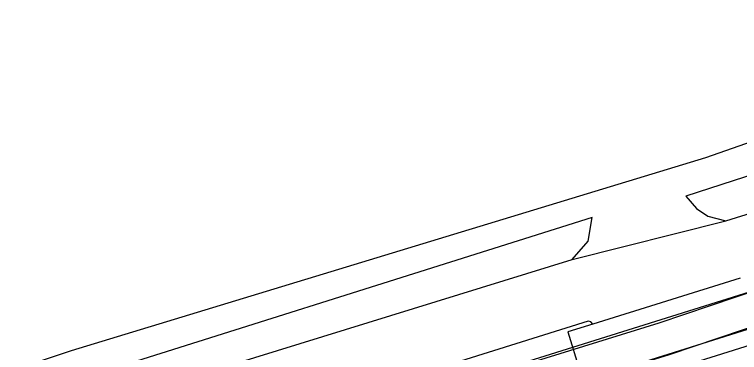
# Model space of a CAD drawing. Extents: x -263423 to -261326, y -1240067 to -1237864.
# Drawn here: x -263189.6 to -263117.4, y -1238867.8 to -1238834.2 of the extents above; entities that cross this region are included whole.
import ezdxf

# ---------------------------------------------------------------- set-up
doc = ezdxf.new("R2010")
doc.units = 0
for name, color, linetype in [('body_kn', 7, 'Continuous'), ('katuz_linie', 7, 'Continuous'), ('kladpar_hranice', 7, 'Continuous'), ('kladpar_plochy', 7, 'Continuous'), ('linie', 7, 'Continuous'), ('tarchy_linie', 7, 'Continuous'), ('zappar_hrandruhpozemk', 7, 'Continuous'), ('zuob_linie', 7, 'Continuous'), ('zuob_plochy', 7, 'Continuous')]:
    doc.layers.add(name, color=color, linetype=linetype)

msp = doc.modelspace()

# ---------------------------------------------------------------- linework, layer by layer
at = {"layer": 'body_kn'}
for p, q in [((-263120.72, -1238848.38), (-263120.72, -1238848.38)), ((-263122.71, -1238852.25), (-263122.71, -1238852.25)), ((-263121.64, -1238853.46), (-263121.64, -1238853.46)), ((-263132.05, -1238854.37), (-263132.05, -1238854.37)), ((-263120.51, -1238854.23), (-263120.51, -1238854.23)), ((-263118.73, -1238854.69), (-263118.73, -1238854.69)), ((-263118.73, -1238854.69), (-263118.73, -1238854.69)), ((-263132.44, -1238856.72), (-263132.44, -1238856.72)), ((-263134.03, -1238858.55), (-263134.03, -1238858.55)), ((-263134.03, -1238858.55), (-263134.03, -1238858.55)), ((-263118.6, -1238862.46), (-263118.6, -1238862.46)), ((-263132.46, -1238864.7), (-263132.46, -1238864.7)), ((-263132.18, -1238864.75), (-263132.18, -1238864.75)), ((-263131.98, -1238865), (-263131.98, -1238865)), ((-263125.36, -1238864.86), (-263125.36, -1238864.86)), ((-263134.47, -1238865.77), (-263134.47, -1238865.77)), ((-263118.27, -1238866.06), (-263118.27, -1238866.06)), ((-263183.95, -1238867.62), (-263183.95, -1238867.62))]:
    msp.add_line(p, q, dxfattribs=at)
at = {"layer": 'katuz_linie'}
msp.add_lwpolyline([(-263264.16, -1238893.62), (-263259.85, -1238891.91), (-263259.59, -1238892.49), (-263252.23, -1238890.03), (-263252.36, -1238889.71), (-263230.51, -1238882.59), (-263223.21, -1238880.21), (-263213.45, -1238877.03), (-263210.09, -1238875.93), (-263210.03, -1238876.18), (-263209.16, -1238875.89), (-263193.2, -1238870.66), (-263183.95, -1238867.62), (-263120.72, -1238848.38), (-263079.97, -1238834.16)], dxfattribs=at)
at = {"layer": 'kladpar_hranice'}
msp.add_lwpolyline([(-263264.16, -1238893.62), (-263259.85, -1238891.91), (-263259.59, -1238892.49), (-263252.23, -1238890.03), (-263252.36, -1238889.71), (-263230.51, -1238882.59), (-263223.21, -1238880.21), (-263213.45, -1238877.03), (-263210.09, -1238875.93), (-263210.03, -1238876.18), (-263209.16, -1238875.89), (-263193.2, -1238870.66), (-263183.95, -1238867.62), (-263120.72, -1238848.38), (-263079.97, -1238834.16)], dxfattribs=at)
at = {"layer": 'kladpar_plochy'}
msp.add_lwpolyline([(-263264.16, -1238893.62), (-263259.85, -1238891.91), (-263259.59, -1238892.49), (-263252.23, -1238890.03), (-263252.36, -1238889.71), (-263230.51, -1238882.59), (-263223.21, -1238880.21), (-263213.45, -1238877.03), (-263210.09, -1238875.93), (-263210.03, -1238876.18), (-263209.16, -1238875.89), (-263193.2, -1238870.66), (-263183.95, -1238867.62), (-263120.72, -1238848.38), (-263079.97, -1238834.16)], dxfattribs=at)
at = {"layer": 'linie'}
for points in [[(-263264.16, -1238893.62), (-263259.85, -1238891.91), (-263259.59, -1238892.49), (-263252.23, -1238890.03), (-263252.36, -1238889.71), (-263230.51, -1238882.59), (-263223.21, -1238880.21), (-263213.45, -1238877.03), (-263210.09, -1238875.93), (-263210.03, -1238876.18), (-263209.16, -1238875.89), (-263193.2, -1238870.66), (-263183.95, -1238867.62), (-263120.72, -1238848.38), (-263079.97, -1238834.16)], [(-263329.1, -1238898.72), (-263303.78, -1238908.12), (-263299.91, -1238909.48), (-263292.61, -1238911.56), (-263285.96, -1238912.37), (-263278.59, -1238911.89), (-263272.13, -1238910.44), (-263264.63, -1238908.15), (-263250.48, -1238903.71), (-263227.2, -1238896.43), (-263204.81, -1238889.45), (-263180.27, -1238881.77), (-263155.39, -1238873.97), (-263118.6, -1238862.46), (-263073.82, -1238848.44)], [(-263072.42, -1238851.68), (-263118.27, -1238866.06), (-263154.56, -1238877.44), (-263179.47, -1238885.2), (-263204.53, -1238893.05), (-263226.34, -1238899.84), (-263249.29, -1238907), (-263263.58, -1238911.52), (-263273.03, -1238914.42), (-263280.54, -1238916.08), (-263287.29, -1238916.12), (-263294.74, -1238914.68), (-263301.93, -1238912.22), (-263325.31, -1238903.52), (-263330.82, -1238901.49)]]:
    msp.add_lwpolyline(points, dxfattribs=at)
at = {"layer": 'tarchy_linie'}
for points in [[(-263326.29, -1238894.15), (-263313.58, -1238899.82), (-263295.16, -1238902.73), (-263287.13, -1238903.2), (-263270.9, -1238901.11), (-263197.17, -1238887.07), (-263125.36, -1238864.86), (-263074.2, -1238847.6)], [(-263328.04, -1238896.98), (-263314.52, -1238903.01), (-263295.52, -1238906.01), (-263287.02, -1238906.51), (-263270.4, -1238904.37), (-263196.37, -1238890.28), (-263124.34, -1238868), (-263072.89, -1238850.64)]]:
    msp.add_lwpolyline(points, dxfattribs=at)
at = {"layer": 'zappar_hrandruhpozemk'}
for p, q in [((-263084.32, -1238839.73), (-263122.71, -1238852.25)), ((-263118.73, -1238854.69), (-263083.2, -1238843.55)), ((-263117.31, -1238860.42), (-263131.98, -1238865)), ((-263131.98, -1238865), (-263134.47, -1238865.77)), ((-263134.47, -1238865.77), (-263132.49, -1238872.11)), ((-263129.94, -1238871.31), (-263115.31, -1238866.74))]:
    msp.add_line(p, q, dxfattribs=at)
for points in [[(-263122.71, -1238852.25), (-263121.64, -1238853.46), (-263120.51, -1238854.23), (-263118.73, -1238854.69)], [(-263134.03, -1238858.55), (-263132.44, -1238856.72), (-263132.05, -1238854.37), (-263189.16, -1238872.37), (-263188.28, -1238875.29)], [(-263188.28, -1238875.29), (-263134.03, -1238858.55), (-263118.73, -1238854.69)], [(-263131.98, -1238865), (-263132.18, -1238864.75), (-263132.46, -1238864.7), (-263200.12, -1238885.87)]]:
    msp.add_lwpolyline(points, dxfattribs=at)
at = {"layer": 'zuob_linie'}
msp.add_lwpolyline([(-263264.16, -1238893.62), (-263259.85, -1238891.91), (-263259.59, -1238892.49), (-263252.23, -1238890.03), (-263252.36, -1238889.71), (-263230.51, -1238882.59), (-263223.21, -1238880.21), (-263213.45, -1238877.03), (-263210.09, -1238875.93), (-263210.03, -1238876.18), (-263209.16, -1238875.89), (-263193.2, -1238870.66), (-263183.95, -1238867.62), (-263120.72, -1238848.38), (-263079.97, -1238834.16)], dxfattribs=at)
at = {"layer": 'zuob_plochy'}
msp.add_lwpolyline([(-263264.16, -1238893.62), (-263259.85, -1238891.91), (-263259.59, -1238892.49), (-263252.23, -1238890.03), (-263252.36, -1238889.71), (-263230.51, -1238882.59), (-263223.21, -1238880.21), (-263213.45, -1238877.03), (-263210.09, -1238875.93), (-263210.03, -1238876.18), (-263209.16, -1238875.89), (-263193.2, -1238870.66), (-263183.95, -1238867.62), (-263120.72, -1238848.38), (-263079.97, -1238834.16)], dxfattribs=at)

doc.saveas('drawing.dxf')
